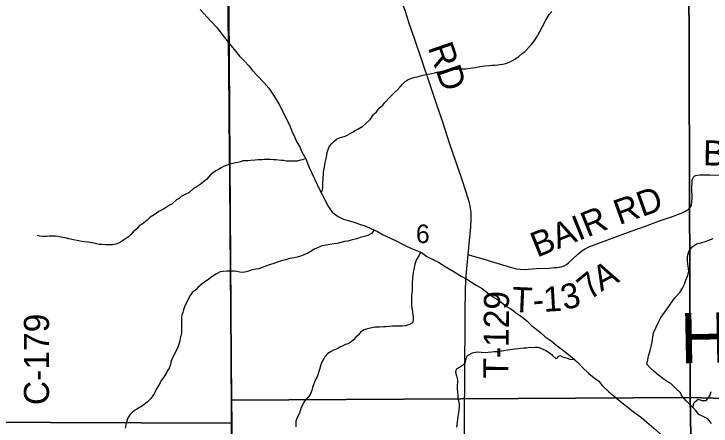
# Model space of a CAD drawing. Extents: x 1985906 to 2360102, y 891258 to 1222054.
# Drawn here: x 2169342 to 2177669, y 1020555 to 1025482 of the extents above; entities that cross this region are included whole.
import ezdxf

# ---------------------------------------------------------------- set-up
doc = ezdxf.new("R2010")
doc.units = 0
for name, color, linetype in [('GM_X_County_Road_Text', 7, 'Continuous'), ('GM_X_Major_River', 7, 'Continuous'), ('GM_X_Minor_Lake_Text', 7, 'Continuous'), ('GM_X_Minor_River', 7, 'Continuous'), ('GM_X_Section', 7, 'Continuous'), ('GM_X_Section_Text', 7, 'Continuous'), ('GM_X_State_Route', 7, 'Continuous'), ('GM_X_Township', 7, 'Continuous'), ('GM_X_Township_Road', 7, 'Continuous'), ('GM_X_Township_Road_Text', 7, 'Continuous')]:
    doc.layers.add(name, color=color, linetype=linetype)

msp = doc.modelspace()

# ---------------------------------------------------------------- linework, layer by layer
at = {"layer": 'GM_X_Major_River'}
for points in [[(2171567.3, 1025533.4), (2171652.1, 1025441.8), (2171698.5, 1025390), (2171771.1, 1025314.4), (2171811.6, 1025256.6), (2171874.2, 1025178.9), (2171922.7, 1025119.1), (2171987.3, 1025035.4), (2172037.8, 1024977.6), (2172094.3, 1024915.9), (2172146.8, 1024860.2), (2172193.2, 1024806.4), (2172247.7, 1024744.7), (2172328.4, 1024661.1), (2172385, 1024593.3), (2172427.4, 1024535.5), (2172472, 1024465.7), (2172508.5, 1024399.8), (2172536.9, 1024347.9), (2172579.5, 1024262), (2172610, 1024202.2), (2172638.5, 1024142.2), (2172665, 1024072.3)], [(2172665, 1024072.3), (2172695.5, 1024006.3), (2172721.9, 1023950.4), (2172756.4, 1023892.5), (2172780.8, 1023832.6), (2172827.5, 1023748.8), (2172868.3, 1023644.8), (2172900.8, 1023578.9), (2172931.3, 1023511), (2172963.8, 1023443.1), (2172998.4, 1023367.2), (2173028.8, 1023315.3), (2173057.2, 1023259.4), (2173099.9, 1023175.5), (2173144.4, 1023113.7), (2173216.8, 1023060.1), (2173279.1, 1023028.5), (2173363.4, 1023005.1), (2173413.6, 1022987.4), (2173481.8, 1022965.9), (2173544.1, 1022944.3), (2173606.3, 1022916.7), (2173684.7, 1022879.2), (2173753, 1022841.6), (2173839.4, 1022802.1), (2173913.8, 1022766.6), (2173968, 1022736.9), (2174024.3, 1022709.3), (2174092.6, 1022677.7), (2174209.1, 1022628.4), (2174273.5, 1022582.8), (2174353.9, 1022541.3), (2174412.2, 1022513.7), (2174494.6, 1022462.2), (2174587.2, 1022406.8), (2174683.7, 1022347.3), (2174750, 1022311.7), (2174808.3, 1022276.1), (2174862.7, 1022240.4), (2174933, 1022198.8), (2174997.5, 1022149.2), (2175067.9, 1022099.6), (2175142.3, 1022052), (2175206.8, 1022000.4), (2175289.3, 1021946.9), (2175349.7, 1021899.2), (2175404, 1021865.5), (2175468.4, 1021813.9), (2175518.9, 1021760.2), (2175581.3, 1021712.5), (2175631.6, 1021672.8), (2175686, 1021623.1), (2175758.5, 1021573.5), (2175831, 1021515.9), (2175895.4, 1021464.3), (2175945.8, 1021424.6), (2176008.2, 1021372.9), (2176072.7, 1021317.3), (2176131.2, 1021259.6), (2176209.6, 1021182.2)], [(2176209.6, 1021182.2), (2176272.1, 1021132.6), (2176328.5, 1021093), (2176369, 1021041.2), (2176447.8, 1020965.7), (2176506.2, 1020918.1), (2176566.8, 1020864.5), (2176641.4, 1020803), (2176701.9, 1020757.4), (2176760.3, 1020711.8), (2176836.9, 1020658.3), (2176903.5, 1020602.7), (2176986.2, 1020531.3), (2177054.8, 1020471.7), (2177125.3, 1020422.2), (2177183.7, 1020382.6), (2177234.1, 1020348.9), (2177304.6, 1020303.4), (2177377.1, 1020249.9), (2177453.7, 1020194.4), (2177508.1, 1020150.7), (2177558.6, 1020105.1), (2177639.3, 1020031.6), (2177720, 1019970.1)]]:
    msp.add_lwpolyline(points, dxfattribs=at)
at = {"layer": 'GM_X_Minor_River'}
for points in [[(2173012.8, 1023342.6), (2173029.1, 1023379.3), (2173030.8, 1023415.4), (2173032.5, 1023447.6), (2173032.3, 1023473.7), (2173034.1, 1023499.8), (2173035.8, 1023527.9), (2173039.6, 1023558), (2173041.4, 1023584.2), (2173043.1, 1023614.3), (2173052.8, 1023654.5), (2173056.6, 1023680.7), (2173064.3, 1023722.9), (2173073.9, 1023769.1), (2173085.5, 1023823.4), (2173101.2, 1023871.7), (2173113, 1023901.9), (2173138.8, 1023934.3), (2173170.7, 1023962.7), (2173196.6, 1023982.9), (2173230.6, 1024001.3), (2173260.6, 1024009.6), (2173296.7, 1024021.9), (2173330.7, 1024038.2), (2173356.6, 1024050.5), (2173384.6, 1024068.8), (2173418.6, 1024089.1), (2173450.6, 1024103.5), (2173510.5, 1024140.1), (2173546.3, 1024172.5), (2173596.1, 1024219.1), (2173619.9, 1024255.4), (2173641.8, 1024281.7), (2173673.6, 1024312.1), (2173703.4, 1024354.5), (2173747.3, 1024391), (2173769.1, 1024419.2), (2173844.7, 1024500.2), (2173884.5, 1024538.6), (2173924.4, 1024575.1), (2173954.2, 1024611.5), (2173982, 1024643.8), (2174013.9, 1024674.2), (2174051.8, 1024698.6), (2174095.9, 1024713), (2174131.9, 1024725.3), (2174157.9, 1024731.6), (2174214, 1024746.1), (2174248.1, 1024752.4), (2174282.2, 1024760.7), (2174310.2, 1024766.9), (2174336.3, 1024771.2), (2174392.4, 1024785.7), (2174418.5, 1024789.9), (2174474.6, 1024800.4), (2174502.6, 1024804.7), (2174540.7, 1024813), (2174582.8, 1024817.3), (2174615, 1024819.6), (2174643, 1024821.8), (2174673.1, 1024824.1), (2174701.2, 1024824.3), (2174739.4, 1024826.7), (2174765.4, 1024828.9), (2174819.6, 1024837.3), (2174855.7, 1024841.7), (2174907.8, 1024852.1), (2174967.9, 1024860.6), (2175024.1, 1024865.1), (2175056.2, 1024867.4), (2175086.3, 1024869.6), (2175120.4, 1024873.9), (2175146.5, 1024878.2), (2175178.6, 1024882.4), (2175218.6, 1024890.8), (2175268.7, 1024909.3), (2175326.6, 1024941.8), (2175374.5, 1024972.3), (2175412.4, 1025008.8), (2175444.3, 1025033.2), (2175519.9, 1025112.1), (2175555.7, 1025156.5), (2175585.4, 1025200.9), (2175601.2, 1025229.2), (2175625, 1025273.5), (2175654.6, 1025330), (2175694.1, 1025406.6), (2175735.7, 1025475.2), (2175765.5, 1025509.6)], [(2172824.2, 1023754.7), (2172789.1, 1023738.7), (2172751.1, 1023728.4), (2172725, 1023722.1), (2172690.9, 1023719.8), (2172658.8, 1023719.6), (2172618.6, 1023721.3), (2172592.5, 1023723), (2172562.3, 1023728.8), (2172532.2, 1023730.6), (2172469.9, 1023736.1), (2172443.8, 1023737.9), (2172405.6, 1023741.6), (2172331.4, 1023741), (2172303.3, 1023738.8), (2172259.1, 1023736.4), (2172223, 1023734.1), (2172168.8, 1023729.6), (2172136.7, 1023727.4), (2172074.5, 1023726.9), (2172046.5, 1023714.6), (2172016.4, 1023706.3), (2171990.4, 1023702.1), (2171958.3, 1023693.8), (2171924.3, 1023685.5), (2171888.2, 1023675.2), (2171852.2, 1023660.8), (2171816.2, 1023642.4), (2171786.3, 1023622.1), (2171752.3, 1023605.8), (2171726.4, 1023585.5), (2171690.5, 1023557.1), (2171664.6, 1023528.8), (2171640.7, 1023502.5), (2171604.8, 1023476.1), (2171564.9, 1023443.7), (2171517, 1023411.1), (2171487.1, 1023394.8), (2171431.3, 1023344.2), (2171403.3, 1023331.9), (2171341.3, 1023299.3), (2171315.4, 1023275), (2171283.4, 1023260.7), (2171231.6, 1023212.1), (2171199.6, 1023195.8), (2171129.8, 1023147), (2171073.8, 1023120.4), (2171015.9, 1023081.8), (2170968, 1023053.3), (2170934.1, 1023016.9), (2170872.3, 1022970.2), (2170842.3, 1022951.9), (2170808.5, 1022913.5), (2170766.7, 1022875), (2170736.8, 1022846.7), (2170709, 1022818.3), (2170651.1, 1022777.7), (2170601.2, 1022745.2), (2170561.1, 1022730.8), (2170519, 1022722.4), (2170474.9, 1022720), (2170440.8, 1022721.8), (2170392.5, 1022725.4), (2170364.4, 1022727.2), (2170328.2, 1022734.9), (2170300, 1022742.7), (2170271.9, 1022744.5), (2170233.7, 1022752.2), (2170183.5, 1022757.8), (2170153.3, 1022761.6), (2170119.1, 1022769.4), (2170074.9, 1022777), (2170032.7, 1022784.7), (2169996.5, 1022792.4), (2169952.2, 1022804.1), (2169903.9, 1022813.8), (2169871.8, 1022819.5), (2169837.6, 1022823.3), (2169799.4, 1022825), (2169763.3, 1022824.7), (2169733.2, 1022822.4), (2169683, 1022822), (2169652.9, 1022825.8), (2169624.7, 1022831.6)], [(2173644.5, 1022898.4), (2173613.7, 1022858), (2173569.7, 1022831.6), (2173541.7, 1022825.3), (2173509.6, 1022819), (2173477.6, 1022808.7), (2173439.6, 1022794.4), (2173381.5, 1022779.8), (2173331.4, 1022765.4), (2173289.3, 1022761), (2173247.2, 1022748.6), (2173201.1, 1022738.2), (2173169, 1022733.9), (2173116.9, 1022723.5), (2173052.8, 1022714.9), (2173020.7, 1022708.6), (2172966.7, 1022686.1), (2172928.7, 1022669.8), (2172898.7, 1022651.4), (2172852.8, 1022620.9), (2172806.8, 1022600.5), (2172776.8, 1022590.2), (2172726.7, 1022575.8), (2172688.6, 1022565.4), (2172634.5, 1022556.9), (2172590.5, 1022542.5), (2172550.4, 1022532.2), (2172478.3, 1022509.5), (2172448.3, 1022497.2), (2172408.2, 1022484.8), (2172338.2, 1022462.2), (2172294.1, 1022445.8), (2172266.1, 1022435.5), (2172234, 1022429.2), (2172185.9, 1022420.8), (2172145.9, 1022406.4), (2172115.9, 1022398.1), (2172077.8, 1022391.8), (2172039.6, 1022393.5), (2172005.4, 1022401.2), (2171977.3, 1022405), (2171929.1, 1022406.6), (2171884.9, 1022406.3), (2171840.8, 1022403.9), (2171804.7, 1022397.6), (2171762.7, 1022375.2), (2171694.8, 1022330.4), (2171666.9, 1022306.1), (2171633, 1022287.8), (2171591.1, 1022253.3), (2171539.2, 1022212.7), (2171513.4, 1022184.4), (2171471.5, 1022151.9), (2171445.7, 1022117.6), (2171425.9, 1022081.3), (2171410.2, 1022043), (2171394.4, 1022014.8), (2171378.6, 1021978.5), (2171368.8, 1021944.3), (2171359.1, 1021914.1), (2171349.3, 1021881.9), (2171343.5, 1021855.8), (2171341.8, 1021825.7), (2171343.1, 1021667), (2171337.3, 1021634.9), (2171329.6, 1021606.7), (2171323.8, 1021574.5), (2171310.1, 1021532.3), (2171294.4, 1021488), (2171245.1, 1021387.2), (2171225.4, 1021342.8), (2171215.6, 1021314.7), (2171207.9, 1021278.5), (2171196.1, 1021246.2), (2171178.3, 1021218), (2171162.5, 1021183.7), (2171126.8, 1021137.3), (2171099, 1021098.9), (2171087.1, 1021072.7), (2171067.4, 1021038.4), (2171041.7, 1020992), (2171023.9, 1020955.7), (2171000.1, 1020917.4), (2170976.3, 1020885.1), (2170932.5, 1020842.5), (2170896.6, 1020812.1), (2170866.7, 1020789.8), (2170840.7, 1020775.5), (2170810.8, 1020757.2), (2170782.8, 1020742.9), (2170756.9, 1020720.7), (2170727, 1020690.3), (2170703.2, 1020654), (2170687.6, 1020601.6), (2170679.8, 1020569.4), (2170672.1, 1020529.2)], [(2177673.9, 1020586.7), (2177629.4, 1020642.6), (2177581, 1020664.4), (2177522.6, 1020694.2), (2177482.1, 1020746.1), (2177425.5, 1020799.9), (2177370.9, 1020857.8), (2177324.4, 1020911.7), (2177298, 1020957.7), (2177243.5, 1021009.5), (2177186.9, 1021063.4), (2177138.5, 1021093.2), (2177092.1, 1021123), (2177041.6, 1021164.8), (2176989.1, 1021206.7), (2176944.7, 1021248.5), (2176902.2, 1021294.4), (2176912, 1021346.6), (2176921.8, 1021390.8), (2176943.5, 1021459.1), (2176955.3, 1021505.3), (2176965, 1021557.5), (2176972.7, 1021615.7), (2176982.5, 1021669.9), (2177012.3, 1021738.3), (2177036.1, 1021790.6), (2177069.9, 1021851), (2177123.7, 1021929.5), (2177163.6, 1021983.8), (2177197.5, 1022030.2), (2177237.4, 1022088.6), (2177297.3, 1022151.1), (2177327.2, 1022203.4), (2177353, 1022251.7), (2177368.9, 1022297.9), (2177392.6, 1022356.2), (2177402.4, 1022408.4), (2177396.1, 1022464.5), (2177387.7, 1022526.6), (2177389.4, 1022582.8), (2177405.1, 1022641.1), (2177439, 1022695.4), (2177495, 1022733.8), (2177545.2, 1022746.1), (2177597.4, 1022762.5), (2177641.5, 1022776.8), (2177693.6, 1022797.1)], [(2174199.5, 1022632.5), (2174178.1, 1022591.6), (2174150.4, 1022545.2), (2174138.6, 1022515), (2174130.8, 1022488.8), (2174117.2, 1022426.4), (2174111.5, 1022394.3), (2174107.8, 1022356.1), (2174104, 1022328), (2174100.6, 1022259.7), (2174099, 1022211.5), (2174097.3, 1022179.3), (2174091.8, 1022115), (2174090.3, 1022056.8), (2174090.5, 1022026.7), (2174092.8, 1021998.6), (2174095.1, 1021964.5), (2174101.5, 1021920.4), (2174107.8, 1021886.3), (2174110, 1021858.2), (2174112.3, 1021826.1), (2174102.6, 1021789.9), (2174058.6, 1021765.4), (2174016.5, 1021755.1), (2173984.4, 1021750.8), (2173944.3, 1021748.4), (2173864, 1021747.8), (2173825.9, 1021745.5), (2173783.7, 1021743.1), (2173757.7, 1021740.9), (2173709.5, 1021738.5), (2173681.4, 1021738.3), (2173655.3, 1021736.1), (2173615.2, 1021729.7), (2173567.1, 1021717.3), (2173527.1, 1021704.9), (2173481.2, 1021676.4), (2173457.3, 1021646.1), (2173427.5, 1021617.8), (2173399.6, 1021585.4), (2173369.7, 1021561.1), (2173335.8, 1021538.7), (2173303.7, 1021528.4), (2173261.7, 1021510), (2173235.7, 1021497.7), (2173209.8, 1021481.5), (2173149.7, 1021456.9), (2173113.8, 1021436.5), (2173085.8, 1021418.2), (2173054, 1021381.8), (2173032.3, 1021337.5), (2173014.5, 1021309.2), (2173002.7, 1021275), (2172991.1, 1021230.7), (2172975.4, 1021178.4), (2172963.7, 1021144.2), (2172943.9, 1021109.9), (2172932.1, 1021081.7), (2172922.3, 1021049.5), (2172906.6, 1021015.2), (2172898.8, 1020985), (2172893, 1020958.9), (2172875.2, 1020924.6), (2172851.3, 1020898.3), (2172825.5, 1020868), (2172803.6, 1020841.7), (2172787.9, 1020803.4), (2172772.1, 1020775.2), (2172752.5, 1020710.8), (2172734.8, 1020672.5), (2172721, 1020646.3), (2172711.2, 1020614.1), (2172709.5, 1020579.9), (2172707.8, 1020545.8)], [(2176040.2, 1021345.3), (2175985.4, 1021349.4), (2175955.2, 1021361.3), (2175925, 1021369), (2175896.9, 1021376.8), (2175870.6, 1021392.7), (2175842.6, 1021388.4), (2175818.7, 1021360.1), (2175776.2, 1021397.9), (2175750, 1021417.8), (2175719.7, 1021439.6), (2175691.4, 1021459.5), (2175665.2, 1021471.3), (2175620.9, 1021491), (2175594.7, 1021494.8), (2175564.6, 1021492.6), (2175536.5, 1021490.4), (2175498.4, 1021494.1), (2175464.3, 1021485.8), (2175428.2, 1021485.5), (2175394.1, 1021481.2), (2175366, 1021476.9), (2175319.9, 1021474.5), (2175267.7, 1021466.1), (2175235.6, 1021461.8), (2175193.5, 1021455.4), (2175145.4, 1021445), (2175119.4, 1021442.8), (2175077.2, 1021440.4), (2175051.1, 1021438.2), (2175007, 1021433.8), (2174968.9, 1021431.5), (2174922.7, 1021433.2), (2174878.5, 1021436.8), (2174850.4, 1021434.6), (2174816.3, 1021426.3), (2174756.4, 1021395.7), (2174740.6, 1021363.4), (2174734.8, 1021333.3), (2174727, 1021307.1), (2174699.1, 1021278.8), (2174655.2, 1021250.3), (2174625.2, 1021234), (2174617.5, 1021197.8), (2174627.9, 1021155.7), (2174640.3, 1021109.6), (2174638.6, 1021075.5), (2174634.9, 1021043.3), (2174637.3, 1020999.2), (2174641.6, 1020963.1), (2174643.9, 1020922.9), (2174646.2, 1020890.8), (2174658.9, 1020818.7), (2174659.1, 1020786.5), (2174655.5, 1020740.3), (2174647.9, 1020694.1), (2174646.1, 1020668), (2174640.4, 1020631.8), (2174636.6, 1020603.7), (2174632.9, 1020571.5), (2174629.1, 1020543.4)], [(2177451.3, 1020775.4), (2177467.5, 1020836.3), (2177515.5, 1020874.6), (2177563.9, 1020858.9), (2177610.1, 1020859.1), (2177656, 1020915.5), (2177669.8, 1020969.8)]]:
    msp.add_lwpolyline(points, dxfattribs=at)
at = {"layer": 'GM_X_Section'}
for points in [[(2166590.6, 1026083.6), (2171901.9, 1026116), (2171939.8, 1020863), (2171943.9, 1020590.8), (2166528.3, 1020607.7), (2166520.6, 1026083.1)], [(2171901.9, 1026116), (2177404.9, 1026121.2), (2177420.1, 1020896), (2171939.8, 1020863)], [(2177583.1, 1026122.8), (2182838.6, 1026122.3), (2182857, 1020741), (2177420.1, 1020896), (2177404.9, 1026121.2)], [(2171939.8, 1020863), (2177420.1, 1020896), (2177510.9, 1015487.3), (2172009.3, 1015418.1), (2172003.2, 1015692.2), (2171943.9, 1020590.8)], [(2177420.1, 1020896), (2182857, 1020741), (2182923.5, 1015372.1), (2180741.3, 1015458.5), (2177510.9, 1015487.3)], [(2166528.3, 1020607.7), (2171943.9, 1020590.8), (2172003.2, 1015692.2), (2166548.2, 1015362.6)]]:
    msp.add_lwpolyline(points, close=True, dxfattribs=at)
at = {"layer": 'GM_X_State_Route'}
for points in [[(2171914.7, 1024222.4), (2171913.9, 1024313.8), (2171908.6, 1024822.6), (2171902, 1025429.9), (2171898.4, 1026018.2)], [(2171952.4, 1019503), (2171952.4, 1019512.1), (2171952.3, 1019568.3), (2171952.2, 1019765.4), (2171949.9, 1020052.1), (2171948.8, 1020158.4), (2171947.5, 1020292.8), (2171946.8, 1020357.6), (2171945.9, 1020532.8), (2171944.5, 1020628.4), (2171941.8, 1020965.7), (2171937.1, 1021523.8), (2171931.9, 1022098.2), (2171929.6, 1022442.7), (2171926.2, 1022885.9), (2171924, 1023164.8), (2171921, 1023493.1), (2171914.7, 1024222.4)]]:
    msp.add_lwpolyline(points, dxfattribs=at)
at = {"layer": 'GM_X_Township'}
for points in [[(2177799.9, 994032), (2174813.9, 994019.4), (2172149.7, 993984.9), (2172123.2, 995676.9), (2172090.4, 999358.1), (2172068.5, 1004681), (2172011.5, 1014316.1), (2171951.8, 1019539.4), (2171946, 1020163.9), (2171903.6, 1026111.4), (2173808.9, 1026114.5), (2177595.5, 1026120.2), (2180901.6, 1026116.5)], [(2171903.6, 1026111.4), (2171946, 1020163.9), (2171951.8, 1019539.4), (2172011.5, 1014316.1), (2172068.5, 1004681), (2172090.4, 999358.1), (2172123.2, 995676.9)]]:
    msp.add_lwpolyline(points, dxfattribs=at)
at = {"layer": 'GM_X_Township_Road'}
for points in [[(2174767, 1022604.1), (2174774.2, 1022688.6), (2174798.8, 1022933.3), (2174804.3, 1023031.1), (2174802.4, 1023112.6), (2174796.6, 1023160.9), (2174782.2, 1023224.3), (2174744, 1023349.6), (2174687.2, 1023520.9), (2174550.3, 1023924.8), (2174468.1, 1024174.1), (2174389.9, 1024407.1), (2174300.8, 1024670.9), (2174221.4, 1024903.2), (2174121.2, 1025198.3), (2174067.8, 1025353.4), (2174017.3, 1025509.4), (2173948.8, 1025711), (2173877.9, 1025929.5), (2173855, 1025998.4)], [(2175796.4, 1022448.5), (2175831.1, 1022450.9), (2175878.9, 1022459.8), (2175912.5, 1022470.8), (2175941.1, 1022485.4), (2175967, 1022506.3), (2176075, 1022606.7), (2176124.8, 1022648.6), (2176165.1, 1022675.2), (2176209, 1022698.6), (2176315.7, 1022737.9), (2176454.2, 1022789.4), (2176607.9, 1022846.8), (2176716.1, 1022885), (2176885.6, 1022945.2), (2177039.5, 1023002.8), (2177209, 1023061.1), (2177332, 1023108.7), (2177354.6, 1023119.1), (2177375.4, 1023130.4), (2177392.6, 1023141.1), (2177404.2, 1023150), (2177410, 1023156.1), (2177416.7, 1023164.1), (2177422.5, 1023171.1), (2177427.4, 1023179.7), (2177430.8, 1023189.5), (2177433.9, 1023199.6), (2177439.7, 1023240.2), (2177442.2, 1023274.8), (2177440, 1023404.8), (2177442.2, 1023470.3), (2177443.7, 1023488.6), (2177446.2, 1023500.5), (2177448, 1023507.3), (2177451.1, 1023515.5), (2177455.1, 1023522.6), (2177460, 1023529.9), (2177466.4, 1023538.8)], [(2177466.4, 1023538.8), (2177476.8, 1023545.8), (2177486.9, 1023550.7), (2177505.3, 1023555), (2177538.6, 1023557.4), (2177654.2, 1023556.2), (2177768.3, 1023553.4), (2177850.9, 1023552.1), (2177982.1, 1023550.5), (2178062.6, 1023548.7), (2178161.1, 1023545.9), (2178244.1, 1023544), (2178372.7, 1023541.8), (2178490, 1023538.3), (2178818.9, 1023533.3), (2179114.3, 1023528.4), (2179262.1, 1023525.9), (2179426, 1023524), (2179540.9, 1023522.9), (2179648.3, 1023520.1)], [(2174740.2, 1019535.5), (2174731.8, 1019803.3), (2174730, 1019901.8), (2174729.4, 1020098.4), (2174727.3, 1020245.9), (2174724, 1020459), (2174724.6, 1020704.9), (2174727.2, 1021115), (2174727.5, 1021377.6), (2174730.3, 1021656.4), (2174732.7, 1021902.4), (2174736.3, 1022197.8), (2174744.6, 1022345.4), (2174767, 1022604.1)], [(2174767, 1022604.1), (2174787.3, 1022598), (2174913.1, 1022560.3), (2175259.3, 1022457.4), (2175339.1, 1022436.1), (2175388.3, 1022428.9), (2175438.1, 1022427.9), (2175585.6, 1022438.6), (2175732.9, 1022444), (2175796.4, 1022448.5)]]:
    msp.add_lwpolyline(points, dxfattribs=at)

# ---------------------------------------------------------------- texts
at = {"layer": 'GM_X_County_Road_Text'}
msp.add_text('C-179', height=300, rotation=90.00634, dxfattribs=at).set_placement((2169761.2, 1020805.2))
at = {"layer": 'GM_X_Minor_Lake_Text'}
msp.add_text('Harmony', height=600.15, rotation=1.09799, dxfattribs=at).set_placement((2177304.7, 1021304.9))
at = {"layer": 'GM_X_Section_Text'}
msp.add_text('6', height=221, rotation=0.00001, dxfattribs=at).set_placement((2174143.8, 1022743.2))
at = {"layer": 'GM_X_Township_Road_Text'}
for s, rotation, p in [('RD', 289.05661, (2174284.2, 1025081.9)), ('BAIR', 359.14793, (2177570.9, 1023671.2)), ('RD', 19.51748, (2176571.4, 1022956.1)), ('BAIR', 21.95899, (2175590, 1022567.1)), ('A', 28.65407, (2176355.1, 1022158.5)), ('7', 39.60276, (2176225.2, 1022049.2)), ('3', 13.7449, (2175914.7, 1021939.5)), ('T', 357.4385, (2175284.3, 1021919.8)), ('1', 3.16568, (2175670.5, 1021920.4)), ('T-129', 89.45336, (2175247.5, 1021120.5)), ('-', 4.66923, (2175549.7, 1021910.5))]:
    msp.add_text(s, height=300, rotation=rotation, dxfattribs=at).set_placement(p)

doc.saveas('drawing.dxf')
